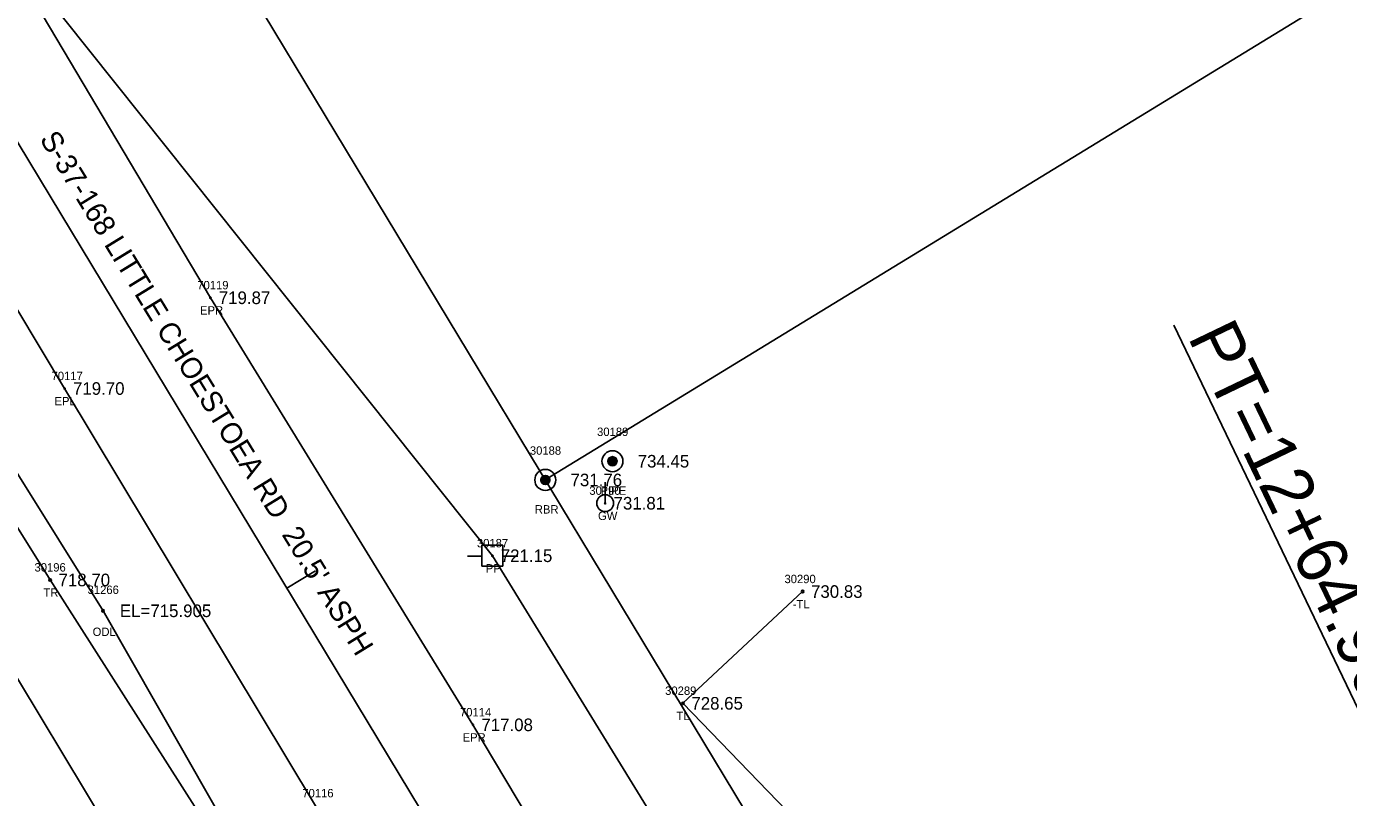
# Model space of a CAD drawing. Extents: x 1375131 to 1378678, y 999028 to 1004053.
# Drawn here: x 1377107.8 to 1377265.2, y 1002011.2 to 1002102.9 of the extents above; entities that cross this region are included whole.
import ezdxf

# ---------------------------------------------------------------- set-up
doc = ezdxf.new("R2010")
doc.units = 0
for name, color, linetype in [('RD_EX_DV_Prop', 7, 'Continuous'), ('RD_EX_DV_Prop_txCode', 7, 'Continuous'), ('RD_EX_DV_PropPin', 7, 'Continuous'), ('RD_EX_H2O', 7, 'Continuous'), ('RD_EX_H2O_txCode', 7, 'Continuous'), ('RD_EX_Road', 7, 'Continuous'), ('RD_EX_Road_txCode', 7, 'Continuous'), ('RD_EX_RW', 7, 'Continuous'), ('RD_EX_SU_Elec', 7, 'Continuous'), ('RD_EX_TX_DV_Prop_ELEV', 7, 'Continuous'), ('RD_EX_TX_H2O_ELEV', 7, 'Continuous'), ('RD_EX_TX_Road_ELEV', 7, 'Continuous'), ('RD_EX_TX_UT_ELEV', 7, 'Continuous'), ('RD_EX_TX_VEG_ELEV', 7, 'Continuous'), ('RD_EX_UT', 7, 'Continuous'), ('RD_EX_UT_txCode', 7, 'Continuous'), ('RD_EX_VEG', 7, 'Continuous'), ('RD_EX_VEG_txCode', 7, 'Continuous'), ('RD_HC_Cl', 7, 'Continuous'), ('RD_HC_Data', 7, 'Continuous'), ('RD_HC_Data_Tic', 7, 'Continuous'), ('RD_HC_Survey_ELEV', 7, 'Continuous'), ('RD_SMD_Locator', 7, 'Continuous'), ('RD_TX_RoadID', 7, 'Continuous')]:
    doc.layers.add(name, color=color, linetype=linetype)

msp = doc.modelspace()

# ---------------------------------------------------------------- linework, layer by layer
at = {"layer": 'RD_EX_DV_Prop'}
msp.add_line((1377169.58, 1002048.98), (1377461.51, 1002227.45), dxfattribs=at)
at = {"layer": 'RD_EX_DV_PropPin'}
for p, q in [((1377177.32, 1002050.73), (1377177.32, 1002051.69)), ((1377177.35, 1002050.72), (1377177.35, 1002051.71)), ((1377177.37, 1002050.71), (1377177.37, 1002051.72)), ((1377177.4, 1002050.7), (1377177.4, 1002051.73)), ((1377177.42, 1002050.69), (1377177.42, 1002051.73)), ((1377177.45, 1002050.68), (1377177.45, 1002051.74)), ((1377177.47, 1002050.68), (1377177.47, 1002051.75)), ((1377177.5, 1002050.67), (1377177.5, 1002051.75)), ((1377177.52, 1002050.67), (1377177.52, 1002051.75)), ((1377177.55, 1002050.67), (1377177.55, 1002051.75)), ((1377177.57, 1002050.67), (1377177.57, 1002051.76)), ((1377177.6, 1002050.67), (1377177.6, 1002051.75)), ((1377177.62, 1002050.67), (1377177.62, 1002051.75)), ((1377177.65, 1002050.67), (1377177.65, 1002051.75)), ((1377177.67, 1002050.68), (1377177.67, 1002051.75)), ((1377177.7, 1002050.68), (1377177.7, 1002051.74)), ((1377177.72, 1002050.69), (1377177.72, 1002051.73)), ((1377177.75, 1002050.7), (1377177.75, 1002051.73)), ((1377177.77, 1002050.71), (1377177.77, 1002051.72)), ((1377177.8, 1002050.72), (1377177.8, 1002051.71)), ((1377177.82, 1002050.73), (1377177.82, 1002051.69)), ((1377177.05, 1002051.07), (1377177.05, 1002051.35)), ((1377177.07, 1002051), (1377177.07, 1002051.42)), ((1377177.1, 1002050.95), (1377177.1, 1002051.48)), ((1377177.12, 1002050.91), (1377177.12, 1002051.52)), ((1377177.15, 1002050.87), (1377177.15, 1002051.55)), ((1377177.17, 1002050.84), (1377177.17, 1002051.58)), ((1377177.2, 1002050.82), (1377177.2, 1002051.61)), ((1377177.22, 1002050.8), (1377177.22, 1002051.63)), ((1377177.25, 1002050.78), (1377177.25, 1002051.65)), ((1377177.27, 1002050.76), (1377177.27, 1002051.67)), ((1377177.3, 1002050.74), (1377177.3, 1002051.68)), ((1377177.85, 1002050.74), (1377177.85, 1002051.68)), ((1377177.87, 1002050.76), (1377177.87, 1002051.67)), ((1377177.9, 1002050.78), (1377177.9, 1002051.65)), ((1377177.92, 1002050.8), (1377177.92, 1002051.63)), ((1377177.95, 1002050.82), (1377177.95, 1002051.61)), ((1377177.97, 1002050.84), (1377177.97, 1002051.58)), ((1377178, 1002050.87), (1377178, 1002051.55)), ((1377178.02, 1002050.91), (1377178.02, 1002051.52)), ((1377178.05, 1002050.95), (1377178.05, 1002051.48)), ((1377178.07, 1002051), (1377178.07, 1002051.42)), ((1377178.1, 1002051.07), (1377178.1, 1002051.35)), ((1377169.05, 1002048.84), (1377169.05, 1002049.12)), ((1377169.08, 1002048.76), (1377169.08, 1002049.19)), ((1377169.1, 1002048.71), (1377169.1, 1002049.24)), ((1377169.13, 1002048.67), (1377169.13, 1002049.28)), ((1377169.15, 1002048.64), (1377169.15, 1002049.31)), ((1377169.18, 1002048.61), (1377169.18, 1002049.34)), ((1377169.2, 1002048.58), (1377169.2, 1002049.37)), ((1377169.23, 1002048.56), (1377169.23, 1002049.39)), ((1377169.25, 1002048.54), (1377169.25, 1002049.41)), ((1377169.28, 1002048.52), (1377169.28, 1002049.43)), ((1377169.3, 1002048.51), (1377169.3, 1002049.44)), ((1377169.33, 1002048.49), (1377169.33, 1002049.46)), ((1377169.35, 1002048.48), (1377169.35, 1002049.47)), ((1377169.38, 1002048.47), (1377169.38, 1002049.48)), ((1377169.4, 1002048.46), (1377169.4, 1002049.49)), ((1377169.43, 1002048.45), (1377169.43, 1002049.5)), ((1377169.45, 1002048.45), (1377169.45, 1002049.5)), ((1377169.48, 1002048.44), (1377169.48, 1002049.51)), ((1377169.5, 1002048.44), (1377169.5, 1002049.51)), ((1377169.53, 1002048.43), (1377169.53, 1002049.52)), ((1377169.55, 1002048.43), (1377169.55, 1002049.52)), ((1377169.58, 1002048.43), (1377169.58, 1002049.52)), ((1377169.6, 1002048.43), (1377169.6, 1002049.52)), ((1377169.63, 1002048.43), (1377169.63, 1002049.52)), ((1377169.65, 1002048.44), (1377169.65, 1002049.51)), ((1377169.68, 1002048.44), (1377169.68, 1002049.51)), ((1377169.7, 1002048.45), (1377169.7, 1002049.5)), ((1377169.73, 1002048.45), (1377169.73, 1002049.5)), ((1377169.75, 1002048.46), (1377169.75, 1002049.49)), ((1377169.78, 1002048.47), (1377169.78, 1002049.48)), ((1377169.8, 1002048.48), (1377169.8, 1002049.47)), ((1377169.83, 1002048.49), (1377169.83, 1002049.46)), ((1377169.85, 1002048.51), (1377169.85, 1002049.44)), ((1377169.88, 1002048.52), (1377169.88, 1002049.43)), ((1377169.9, 1002048.54), (1377169.9, 1002049.41)), ((1377169.93, 1002048.56), (1377169.93, 1002049.39)), ((1377169.95, 1002048.58), (1377169.95, 1002049.37)), ((1377169.98, 1002048.61), (1377169.98, 1002049.34)), ((1377170, 1002048.64), (1377170, 1002049.31)), ((1377170.03, 1002048.67), (1377170.03, 1002049.28)), ((1377170.05, 1002048.71), (1377170.05, 1002049.24)), ((1377170.08, 1002048.76), (1377170.08, 1002049.19)), ((1377170.1, 1002048.84), (1377170.1, 1002049.12))]:
    msp.add_line(p, q, dxfattribs=at)
for centre, radius in [((1377177.57, 1002051.21), 1.25), ((1377177.57, 1002051.21), 0.543), ((1377169.58, 1002048.98), 1.25), ((1377169.58, 1002048.98), 0.543)]:
    msp.add_circle(centre, radius, dxfattribs=at)
at = {"layer": 'RD_EX_H2O'}
msp.add_lwpolyline([(1377136.38, 1001999.34), (1377116.95, 1002033.41), (1377090.35, 1002075.98), (1377065.42, 1002117.59), (1377038.3, 1002163.03), (1377017.87, 1002196.37), (1376989.72, 1002244.93), (1376963.62, 1002288.23), (1376935.26, 1002334.03)], dxfattribs=at)
at = {"layer": 'RD_EX_Road'}
for points in [[(1377350.34, 1001708.26), (1377317.92, 1001758.89), (1377286.96, 1001809.89), (1377254.77, 1001863.4), (1377224.6, 1001914.86), (1377192.26, 1001967.36), (1377160.97, 1002019.84), (1377129.72, 1002070.66), (1377099.39, 1002121.71), (1377064.16, 1002179.08), (1377033.49, 1002231.09), (1377014.7, 1002262.97), (1377013.31, 1002264.91)], [(1377330.92, 1001696.38), (1377301.06, 1001747.92), (1377269.09, 1001800.22), (1377238.03, 1001851.8), (1377206.51, 1001905.09), (1377174.78, 1001956.21), (1377142.24, 1002010.21), (1377112.37, 1002059.86), (1377081.07, 1002112.14), (1377047.75, 1002166.27), (1377015.04, 1002220.7), (1376995.39, 1002252.52), (1376994.75, 1002253.91)]]:
    msp.add_lwpolyline(points, dxfattribs=at)
at = {"layer": 'RD_EX_RW'}
for p, q in [((1377036.35, 1002269.57), (1377580.54, 1001368.57)), ((1376979.85, 1002235.45), (1377524.04, 1001334.45))]:
    msp.add_line(p, q, dxfattribs=at)
at = {"layer": 'RD_EX_SU_Elec'}
msp.add_lwpolyline([(1376932.6, 1002329.07), (1377163.28, 1002039.96), (1377247.04, 1001903.65)], dxfattribs=at)
at = {"layer": 'RD_EX_UT'}
for p, q in [((1377176.7, 1002046.21), (1377176.7, 1002048.71)), ((1377164.52, 1002041.21), (1377162.02, 1002041.21)), ((1377162.02, 1002041.21), (1377162.02, 1002038.71)), ((1377164.52, 1002038.71), (1377164.52, 1002041.21)), ((1377160.31, 1002039.93), (1377162.04, 1002039.93)), ((1377164.49, 1002039.93), (1377166.31, 1002039.93)), ((1377162.02, 1002038.71), (1377164.52, 1002038.71))]:
    msp.add_line(p, q, dxfattribs=at)
msp.add_circle((1377176.7, 1002046.21), 1, dxfattribs=at)
at = {"layer": 'RD_EX_VEG'}
for points in [[(1376925.29, 1002323.56), (1376964.39, 1002271.55), (1376999.6, 1002220.98), (1377033.75, 1002161.52), (1377072.45, 1002098.21), (1377110.65, 1002037.08), (1377148.79, 1001977.33), (1377186.7, 1001917.17), (1377238.51, 1001843.58), (1377265.98, 1001789.91), (1377290.89, 1001746.87), (1377322.19, 1001689.75), (1377357.87, 1001632.38)], [(1377200.2, 1002035.7), (1377185.96, 1002022.4), (1377225.35, 1001981.66), (1377247.49, 1001984.17)]]:
    msp.add_lwpolyline(points, dxfattribs=at)
at = {"layer": 'RD_HC_Cl'}
msp.add_line((1377008.1, 1002252.51), (1377552.29, 1001351.51), dxfattribs=at)
at = {"layer": 'RD_HC_Data'}
msp.add_line((1377284.22, 1001984.36), (1377244.37, 1002067.38), dxfattribs=at)
at = {"layer": 'RD_HC_Data_Tic'}
msp.add_line((1377138.81, 1002036.1), (1377142.23, 1002038.17), dxfattribs=at)
at = {"layer": 'RD_SMD_Locator'}
for centre, radius in [((1377129.72, 1002070.66), 0.075), ((1377112.37, 1002059.86), 0.075), ((1377177.57, 1002051.21), 0.075), ((1377169.58, 1002048.98), 0.075), ((1377176.7, 1002046.21), 0.075), ((1377163.28, 1002039.96), 0.075), ((1377110.65, 1002037.08), 0.15), ((1377200.2, 1002035.7), 0.15), ((1377116.95, 1002033.41), 0.15), ((1377185.96, 1002022.4), 0.15), ((1377160.97, 1002019.84), 0.075)]:
    msp.add_circle(centre, radius, dxfattribs=at)

# ---------------------------------------------------------------- texts
at = {"layer": 'RD_EX_DV_Prop_txCode'}
for s, p in [('30189', (1377175.74, 1002054.21)), ('30188', (1377167.74, 1002051.98)), ('PIPE', (1377176.16, 1002047.21)), ('RBR', (1377168.33, 1002044.98))]:
    msp.add_text(s, height=1, dxfattribs=at).set_placement(p)
at = {"layer": 'RD_EX_H2O_txCode'}
for s, p in [('31266', (1377115.11, 1002035.41)), ('ODL', (1377115.71, 1002030.41))]:
    msp.add_text(s, height=1, dxfattribs=at).set_placement(p)
at = {"layer": 'RD_EX_Road_txCode'}
for s, p in [('70119', (1377128.16, 1002071.66)), ('EPR', (1377128.49, 1002068.66)), ('70117', (1377110.82, 1002060.86)), ('EPL', (1377111.17, 1002057.86)), ('70114', (1377159.42, 1002020.84)), ('EPR', (1377159.74, 1002017.84)), ('70116', (1377140.66, 1002011.21))]:
    msp.add_text(s, height=1, dxfattribs=at).set_placement(p)
at = {"layer": 'RD_EX_TX_DV_Prop_ELEV'}
for s, p in [('734.45', (1377180.57, 1002050.46)), ('731.76', (1377172.58, 1002048.23))]:
    msp.add_text(s, height=1.5, dxfattribs=at).set_placement(p)
at = {"layer": 'RD_EX_TX_H2O_ELEV'}
msp.add_text('EL=715.905', height=1.5, dxfattribs=at).set_placement((1377118.95, 1002032.66))
at = {"layer": 'RD_EX_TX_Road_ELEV'}
for s, p in [('719.87', (1377130.72, 1002069.91)), ('719.70', (1377113.37, 1002059.11)), ('717.08', (1377161.97, 1002019.09))]:
    msp.add_text(s, height=1.5, dxfattribs=at).set_placement(p)
at = {"layer": 'RD_EX_TX_UT_ELEV'}
msp.add_text('731.81', height=1.5, dxfattribs=at).set_placement((1377177.7, 1002045.46))
at = {"layer": 'RD_EX_TX_VEG_ELEV'}
for s, p in [('718.70', (1377111.65, 1002036.33)), ('730.83', (1377201.2, 1002034.95)), ('728.65', (1377186.96, 1002021.65))]:
    msp.add_text(s, height=1.5, dxfattribs=at).set_placement(p)
at = {"layer": 'RD_EX_UT_txCode'}
for s, p in [('30190', (1377174.82, 1002047.21)), ('GW', (1377175.85, 1002044.21)), ('30187', (1377161.44, 1002040.96)), ('PP', (1377162.5, 1002037.96))]:
    msp.add_text(s, height=1, dxfattribs=at).set_placement(p)
at = {"layer": 'RD_EX_VEG_txCode'}
for s, p in [('30196', (1377108.79, 1002038.08)), ('30290', (1377198.04, 1002036.7)), ('TR', (1377109.86, 1002035.08)), ('-TL', (1377199.02, 1002033.7)), ('30289', (1377183.84, 1002023.4)), ('TL', (1377185.18, 1002020.4))]:
    msp.add_text(s, height=1, dxfattribs=at).set_placement(p)
at = {"layer": 'RD_HC_Data'}
msp.add_text('PT=12+64.90', height=6, rotation=295.6446, dxfattribs=at).set_placement((1377245.98, 1002066.01))
at = {"layer": 'RD_HC_Survey_ELEV'}
msp.add_text('721.15', height=1.5, dxfattribs=at).set_placement((1377164.28, 1002039.21))
at = {"layer": 'RD_TX_RoadID'}
msp.add_text("S-37-168 LITTLE CHOESTOEA RD  20.5' ASPH", height=2.5, rotation=301.4862, dxfattribs=at).set_placement((1377109.34, 1002089.54))

doc.saveas('drawing.dxf')
